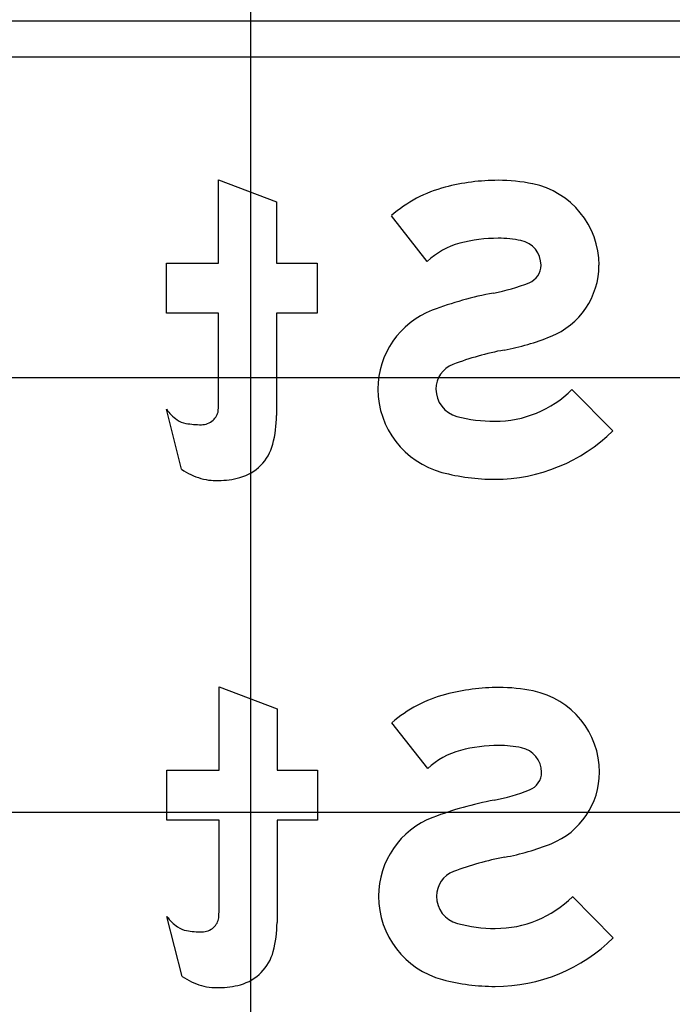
# Model space of a CAD drawing. Extents: x 2193008 to 2198143, y 1236112 to 1237864.
# Drawn here: x 2196691.644 to 2196694.646, y 1237212.162 to 1237216.692 of the extents above; entities that cross this region are included whole.
import ezdxf

# ---------------------------------------------------------------- set-up
doc = ezdxf.new("R2010")
doc.units = 0
for name, color, linetype in [('GSBWFILL', 7, 'Continuous'), ('GSCOLORFILL', 7, 'Continuous'), ('GSOUTLINE', 7, 'Continuous'), ('M-ROADS', 7, 'Continuous')]:
    doc.layers.add(name, color=color, linetype=linetype)

msp = doc.modelspace()

# ---------------------------------------------------------------- linework, layer by layer
at = {"layer": 'GSBWFILL'}
for p, q in [((2196692.3887, 1237214.6231), (2196692.3185, 1237214.8992)), ((2196692.3912, 1237212.2898), (2196692.321, 1237212.5658))]:
    msp.add_line(p, q, dxfattribs=at)
for points in [[(2196692.5585, 1237214.9517), (2196692.5585, 1237215.3417), (2196692.3185, 1237215.3417), (2196692.3185, 1237215.5717), (2196692.5585, 1237215.5717), (2196692.5585, 1237215.955), (2196692.8252, 1237215.8539), (2196692.8252, 1237215.5717), (2196693.0118, 1237215.5717), (2196693.0118, 1237215.3417), (2196692.8252, 1237215.3417), (2196692.8252, 1237214.8711)], [(2196693.5185, 1237215.5797), (2196693.3535, 1237215.7901)], [(2196694.1841, 1237214.9902), (2196694.3718, 1237214.8008)], [(2196692.561, 1237212.6183), (2196692.561, 1237213.0083), (2196692.321, 1237213.0083), (2196692.321, 1237213.2383), (2196692.561, 1237213.2383), (2196692.561, 1237213.6217), (2196692.8277, 1237213.5205), (2196692.8277, 1237213.2383), (2196693.0144, 1237213.2383), (2196693.0144, 1237213.0083), (2196692.8277, 1237213.0083), (2196692.8277, 1237212.5378)], [(2196693.521, 1237213.2464), (2196693.3561, 1237213.4568)], [(2196694.1866, 1237212.6569), (2196694.3744, 1237212.4675)]]:
    msp.add_lwpolyline(points, dxfattribs=at)
for centre, major_axis, ratio, start_param, end_param in [((2196693.8452, 1237214.9895), (0, -0.9632), 0.999995, 3.141593, 3.398544), ((2196693.8452, 1237215.1672), (0, -0.7855), 0.999995, 2.938834, 3.141593), ((2196693.7559, 1237215.3296), (0, -0.6115), 0.999995, 3.398544, 3.859626), ((2196693.9265, 1237215.5624), (0, -0.382), 0.999995, 1.570796, 2.938834), ((2196693.8452, 1237214.9895), (0, -0.6965), 0.999995, 3.141593, 3.398544), ((2196693.8452, 1237215.1672), (0, -0.5188), 0.999995, 2.938834, 3.141593), ((2196693.9265, 1237215.5624), (0, -0.1153), 0.999995, 1.570796, 2.938834), ((2196693.7559, 1237215.3296), (0, -0.3448), 0.999995, 3.398544, 3.900941), ((2196693.9546, 1237215.5624), (0, -0.0872), 0.999995, 0.380343, 1.570796), ((2196693.9546, 1237215.5624), (0, -0.3538), 0.999995, 0.380343, 1.570796), ((2196693.664, 1237216.2893), (0, -0.8699), 0.999995, 0.184152, 0.380343), ((2196694.1205, 1237213.8382), (0, -1.6233), 0.999995, 3.325745, 3.506141), ((2196693.6803, 1237214.9919), (0, -0.3885), 0.999995, 3.506141, 4.712389), ((2196693.664, 1237216.2893), (0, -1.1366), 0.999995, 0.184153, 0.380343), ((2196694.1205, 1237213.8382), (0, -1.3566), 0.999995, 3.325745, 3.506141), ((2196693.6803, 1237214.9919), (0, -0.1218), 0.999995, 3.506141, 4.712389), ((2196690.8892, 1237214.9517), (0, -1.6693), 0.999995, 1.535587, 1.570796), ((2196693.688, 1237214.9919), (0, -0.3961), 0.999995, 4.712389, 6.023261), ((2196693.688, 1237214.9919), (0, -0.1295), 0.999995, 4.712389, 6.023261), ((2196693.829, 1237215.3484), (0, -0.5044), 0.999995, 0, 0.780986), ((2196692.494, 1237215.03), (0, -0.2189), 0.999995, 5.35314, 5.6685), ((2196692.4819, 1237214.9059), (0, -0.0767), 0.999995, 0.733764, 1.400742), ((2196692.3078, 1237214.8711), (0, -0.5174), 0.999995, 1.310894, 1.570796), ((2196693.829, 1237215.5222), (0, -0.6782), 0.999995, 6.023261, 6.283185), ((2196692.4254, 1237214.9329), (0, -0.1), 0.999995, 5.6685, 6.114016), ((2196692.4795, 1237215.2494), (0, -0.4211), 0.999995, 6.114016, 6.283185), ((2196692.4795, 1237214.9086), (0, -0.0803), 0.999995, 0, 0.733764), ((2196693.829, 1237215.3484), (0, -0.7711), 0.999995, 0, 0.780986), ((2196692.5984, 1237214.7938), (0, -0.2167), 0.999995, 0.272066, 1.310894), ((2196692.5671, 1237214.8854), (0, -0.3172), 0.999995, 5.685934, 5.997023), ((2196693.829, 1237215.5222), (0, -0.9449), 0.999995, 6.023261, 6.283185), ((2196692.5387, 1237214.789), (0, -0.2167), 0.999995, 5.997023, 6.219044), ((2196692.5585, 1237215.0975), (0, -0.5258), 0.999995, 6.219044, 6.283185), ((2196692.5585, 1237214.9368), (0, -0.3651), 0.999995, 6.283185, 6.555252), ((2196693.8478, 1237212.6561), (0, -0.9632), 0.999997, 3.141593, 3.398544), ((2196693.8478, 1237212.8339), (0, -0.7855), 0.999997, 2.938834, 3.141593), ((2196693.929, 1237213.2291), (0, -0.382), 0.999997, 1.570796, 2.938834), ((2196693.7584, 1237212.9963), (0, -0.6115), 0.999997, 3.398544, 3.859626), ((2196693.7584, 1237212.9963), (0, -0.3448), 0.999997, 3.398544, 3.900941), ((2196693.8478, 1237212.6561), (0, -0.6965), 0.999997, 3.141593, 3.398544), ((2196693.8478, 1237212.8339), (0, -0.5188), 0.999997, 2.938834, 3.141593), ((2196693.929, 1237213.2291), (0, -0.1153), 0.999997, 1.570796, 2.938834), ((2196693.9571, 1237213.2291), (0, -0.0872), 0.999997, 0.380343, 1.570796), ((2196693.9571, 1237213.2291), (0, -0.3538), 0.999997, 0.380343, 1.570796), ((2196693.6665, 1237213.9559), (0, -0.8699), 0.999997, 0.184152, 0.380343), ((2196694.1231, 1237211.5049), (0, -1.6233), 0.999997, 3.325745, 3.506141), ((2196693.6828, 1237212.6586), (0, -0.3885), 0.999997, 3.506141, 4.712389), ((2196693.6665, 1237213.9559), (0, -1.1366), 0.999997, 0.184153, 0.380343), ((2196694.1231, 1237211.5049), (0, -1.3566), 0.999997, 3.325745, 3.506141), ((2196693.6828, 1237212.6586), (0, -0.1218), 0.999997, 3.506141, 4.712389), ((2196693.6905, 1237212.6586), (0, -0.3961), 0.999997, 4.712389, 6.023261), ((2196693.6905, 1237212.6586), (0, -0.1295), 0.999997, 4.712389, 6.023261), ((2196693.8315, 1237213.0151), (0, -0.5044), 0.999997, 0, 0.780986), ((2196690.8918, 1237212.6183), (0, -1.6693), 0.999998, 1.535587, 1.570796), ((2196692.4965, 1237212.6967), (0, -0.2189), 0.999998, 5.35314, 5.6685), ((2196692.4844, 1237212.5726), (0, -0.0767), 0.999998, 0.733764, 1.400742), ((2196692.428, 1237212.5995), (0, -0.1), 0.999998, 5.6685, 6.114016), ((2196692.482, 1237212.5752), (0, -0.0803), 0.999998, 0, 0.733764), ((2196692.3103, 1237212.5378), (0, -0.5174), 0.999998, 1.310894, 1.570796), ((2196693.8315, 1237213.1889), (0, -0.6782), 0.999997, 6.023261, 6.283185), ((2196692.482, 1237212.9161), (0, -0.4211), 0.999998, 6.114016, 6.283185), ((2196693.8315, 1237213.0151), (0, -0.7711), 0.999997, 0, 0.780986), ((2196692.6009, 1237212.4605), (0, -0.2167), 0.999998, 0.272066, 1.310894), ((2196692.5696, 1237212.5521), (0, -0.3172), 0.999998, 5.685934, 5.997023), ((2196692.5412, 1237212.4556), (0, -0.2167), 0.999998, 5.997023, 6.219044), ((2196692.561, 1237212.7642), (0, -0.5258), 0.999998, 6.219044, 6.283185), ((2196692.561, 1237212.6035), (0, -0.3651), 0.999998, 6.283185, 6.555252), ((2196693.8315, 1237213.1889), (0, -0.9449), 0.999997, 6.023261, 6.283185)]:
    msp.add_ellipse(centre, major_axis=major_axis, ratio=ratio, start_param=start_param, end_param=end_param, dxfattribs=at)
at = {"layer": 'GSCOLORFILL'}
for p, q in [((2196686.9415, 1237216.6858), (2196706.9415, 1237216.6858)), ((2196686.9415, 1237216.6858), (2196706.9415, 1237216.6858)), ((2196706.9415, 1237216.5192), (2196686.9415, 1237216.5192)), ((2196692.3887, 1237214.6231), (2196692.3185, 1237214.8992)), ((2196692.3912, 1237212.2898), (2196692.321, 1237212.5658))]:
    msp.add_line(p, q, dxfattribs=at)
for points in [[(2196692.5585, 1237214.9517), (2196692.5585, 1237215.3417), (2196692.3185, 1237215.3417), (2196692.3185, 1237215.5717), (2196692.5585, 1237215.5717), (2196692.5585, 1237215.955), (2196692.8252, 1237215.8539), (2196692.8252, 1237215.5717), (2196693.0118, 1237215.5717), (2196693.0118, 1237215.3417), (2196692.8252, 1237215.3417), (2196692.8252, 1237214.8711)], [(2196693.5185, 1237215.5797), (2196693.3535, 1237215.7901)], [(2196694.1841, 1237214.9902), (2196694.3718, 1237214.8008)], [(2196692.561, 1237212.6183), (2196692.561, 1237213.0083), (2196692.321, 1237213.0083), (2196692.321, 1237213.2383), (2196692.561, 1237213.2383), (2196692.561, 1237213.6217), (2196692.8277, 1237213.5205), (2196692.8277, 1237213.2383), (2196693.0144, 1237213.2383), (2196693.0144, 1237213.0083), (2196692.8277, 1237213.0083), (2196692.8277, 1237212.5378)], [(2196693.521, 1237213.2464), (2196693.3561, 1237213.4568)], [(2196694.1866, 1237212.6569), (2196694.3744, 1237212.4675)]]:
    msp.add_lwpolyline(points, dxfattribs=at)
for centre, major_axis, ratio, start_param, end_param in [((2196693.8452, 1237214.9895), (0, -0.9632), 0.999995, 3.141593, 3.398544), ((2196693.8452, 1237215.1672), (0, -0.7855), 0.999995, 2.938834, 3.141593), ((2196693.7559, 1237215.3296), (0, -0.6115), 0.999995, 3.398544, 3.859626), ((2196693.9265, 1237215.5624), (0, -0.382), 0.999995, 1.570796, 2.938834), ((2196693.8452, 1237214.9895), (0, -0.6965), 0.999995, 3.141593, 3.398544), ((2196693.8452, 1237215.1672), (0, -0.5188), 0.999995, 2.938834, 3.141593), ((2196693.9265, 1237215.5624), (0, -0.1153), 0.999995, 1.570796, 2.938834), ((2196693.7559, 1237215.3296), (0, -0.3448), 0.999995, 3.398544, 3.900941), ((2196693.9546, 1237215.5624), (0, -0.0872), 0.999995, 0.380343, 1.570796), ((2196693.9546, 1237215.5624), (0, -0.3538), 0.999995, 0.380343, 1.570796), ((2196693.664, 1237216.2893), (0, -0.8699), 0.999995, 0.184152, 0.380343), ((2196694.1205, 1237213.8382), (0, -1.6233), 0.999995, 3.325745, 3.506141), ((2196693.6803, 1237214.9919), (0, -0.3885), 0.999995, 3.506141, 4.712389), ((2196693.664, 1237216.2893), (0, -1.1366), 0.999995, 0.184153, 0.380343), ((2196694.1205, 1237213.8382), (0, -1.3566), 0.999995, 3.325745, 3.506141), ((2196693.6803, 1237214.9919), (0, -0.1218), 0.999995, 3.506141, 4.712389), ((2196690.8892, 1237214.9517), (0, -1.6693), 0.999995, 1.535587, 1.570796), ((2196693.688, 1237214.9919), (0, -0.3961), 0.999995, 4.712389, 6.023261), ((2196693.688, 1237214.9919), (0, -0.1295), 0.999995, 4.712389, 6.023261), ((2196693.829, 1237215.3484), (0, -0.5044), 0.999995, 0, 0.780986), ((2196692.494, 1237215.03), (0, -0.2189), 0.999995, 5.35314, 5.6685), ((2196692.4819, 1237214.9059), (0, -0.0767), 0.999995, 0.733764, 1.400742), ((2196692.3078, 1237214.8711), (0, -0.5174), 0.999995, 1.310894, 1.570796), ((2196693.829, 1237215.5222), (0, -0.6782), 0.999995, 6.023261, 6.283185), ((2196692.4254, 1237214.9329), (0, -0.1), 0.999995, 5.6685, 6.114016), ((2196692.4795, 1237215.2494), (0, -0.4211), 0.999995, 6.114016, 6.283185), ((2196692.4795, 1237214.9086), (0, -0.0803), 0.999995, 0, 0.733764), ((2196693.829, 1237215.3484), (0, -0.7711), 0.999995, 0, 0.780986), ((2196692.5984, 1237214.7938), (0, -0.2167), 0.999995, 0.272066, 1.310894), ((2196692.5671, 1237214.8854), (0, -0.3172), 0.999995, 5.685934, 5.997023), ((2196693.829, 1237215.5222), (0, -0.9449), 0.999995, 6.023261, 6.283185), ((2196692.5387, 1237214.789), (0, -0.2167), 0.999995, 5.997023, 6.219044), ((2196692.5585, 1237215.0975), (0, -0.5258), 0.999995, 6.219044, 6.283185), ((2196692.5585, 1237214.9368), (0, -0.3651), 0.999995, 6.283185, 6.555252), ((2196693.8478, 1237212.6561), (0, -0.9632), 0.999997, 3.141593, 3.398544), ((2196693.8478, 1237212.8339), (0, -0.7855), 0.999997, 2.938834, 3.141593), ((2196693.929, 1237213.2291), (0, -0.382), 0.999997, 1.570796, 2.938834), ((2196693.7584, 1237212.9963), (0, -0.6115), 0.999997, 3.398544, 3.859626), ((2196693.7584, 1237212.9963), (0, -0.3448), 0.999997, 3.398544, 3.900941), ((2196693.8478, 1237212.6561), (0, -0.6965), 0.999997, 3.141593, 3.398544), ((2196693.8478, 1237212.8339), (0, -0.5188), 0.999997, 2.938834, 3.141593), ((2196693.929, 1237213.2291), (0, -0.1153), 0.999997, 1.570796, 2.938834), ((2196693.9571, 1237213.2291), (0, -0.0872), 0.999997, 0.380343, 1.570796), ((2196693.9571, 1237213.2291), (0, -0.3538), 0.999997, 0.380343, 1.570796), ((2196693.6665, 1237213.9559), (0, -0.8699), 0.999997, 0.184152, 0.380343), ((2196694.1231, 1237211.5049), (0, -1.6233), 0.999997, 3.325745, 3.506141), ((2196693.6828, 1237212.6586), (0, -0.3885), 0.999997, 3.506141, 4.712389), ((2196693.6665, 1237213.9559), (0, -1.1366), 0.999997, 0.184153, 0.380343), ((2196694.1231, 1237211.5049), (0, -1.3566), 0.999997, 3.325745, 3.506141), ((2196693.6828, 1237212.6586), (0, -0.1218), 0.999997, 3.506141, 4.712389), ((2196693.6905, 1237212.6586), (0, -0.3961), 0.999997, 4.712389, 6.023261), ((2196693.6905, 1237212.6586), (0, -0.1295), 0.999997, 4.712389, 6.023261), ((2196693.8315, 1237213.0151), (0, -0.5044), 0.999997, 0, 0.780986), ((2196690.8918, 1237212.6183), (0, -1.6693), 0.999998, 1.535587, 1.570796), ((2196692.4965, 1237212.6967), (0, -0.2189), 0.999998, 5.35314, 5.6685), ((2196692.4844, 1237212.5726), (0, -0.0767), 0.999998, 0.733764, 1.400742), ((2196692.428, 1237212.5995), (0, -0.1), 0.999998, 5.6685, 6.114016), ((2196692.482, 1237212.5752), (0, -0.0803), 0.999998, 0, 0.733764), ((2196692.3103, 1237212.5378), (0, -0.5174), 0.999998, 1.310894, 1.570796), ((2196693.8315, 1237213.1889), (0, -0.6782), 0.999997, 6.023261, 6.283185), ((2196692.482, 1237212.9161), (0, -0.4211), 0.999998, 6.114016, 6.283185), ((2196693.8315, 1237213.0151), (0, -0.7711), 0.999997, 0, 0.780986), ((2196692.6009, 1237212.4605), (0, -0.2167), 0.999998, 0.272066, 1.310894), ((2196692.5696, 1237212.5521), (0, -0.3172), 0.999998, 5.685934, 5.997023), ((2196692.5412, 1237212.4556), (0, -0.2167), 0.999998, 5.997023, 6.219044), ((2196692.561, 1237212.7642), (0, -0.5258), 0.999998, 6.219044, 6.283185), ((2196692.561, 1237212.6035), (0, -0.3651), 0.999998, 6.283185, 6.555252), ((2196693.8315, 1237213.1889), (0, -0.9449), 0.999997, 6.023261, 6.283185)]:
    msp.add_ellipse(centre, major_axis=major_axis, ratio=ratio, start_param=start_param, end_param=end_param, dxfattribs=at)
at = {"layer": 'GSOUTLINE'}
for p, q in [((2196692.3887, 1237214.6231), (2196692.3185, 1237214.8992)), ((2196692.3912, 1237212.2898), (2196692.321, 1237212.5658))]:
    msp.add_line(p, q, dxfattribs=at)
for points in [[(2196692.5585, 1237214.9517), (2196692.5585, 1237215.3417), (2196692.3185, 1237215.3417), (2196692.3185, 1237215.5717), (2196692.5585, 1237215.5717), (2196692.5585, 1237215.955), (2196692.8252, 1237215.8539), (2196692.8252, 1237215.5717), (2196693.0118, 1237215.5717), (2196693.0118, 1237215.3417), (2196692.8252, 1237215.3417), (2196692.8252, 1237214.8711)], [(2196693.5185, 1237215.5797), (2196693.3535, 1237215.7901)], [(2196694.1841, 1237214.9902), (2196694.3718, 1237214.8008)], [(2196692.561, 1237212.6183), (2196692.561, 1237213.0083), (2196692.321, 1237213.0083), (2196692.321, 1237213.2383), (2196692.561, 1237213.2383), (2196692.561, 1237213.6217), (2196692.8277, 1237213.5205), (2196692.8277, 1237213.2383), (2196693.0144, 1237213.2383), (2196693.0144, 1237213.0083), (2196692.8277, 1237213.0083), (2196692.8277, 1237212.5378)], [(2196693.521, 1237213.2464), (2196693.3561, 1237213.4568)], [(2196694.1866, 1237212.6569), (2196694.3744, 1237212.4675)]]:
    msp.add_lwpolyline(points, dxfattribs=at)
for centre, major_axis, ratio, start_param, end_param in [((2196693.8452, 1237214.9895), (0, -0.9632), 0.999995, 3.141593, 3.398544), ((2196693.8452, 1237215.1672), (0, -0.7855), 0.999995, 2.938834, 3.141593), ((2196693.7559, 1237215.3296), (0, -0.6115), 0.999995, 3.398544, 3.859626), ((2196693.9265, 1237215.5624), (0, -0.382), 0.999995, 1.570796, 2.938834), ((2196693.8452, 1237214.9895), (0, -0.6965), 0.999995, 3.141593, 3.398544), ((2196693.8452, 1237215.1672), (0, -0.5188), 0.999995, 2.938834, 3.141593), ((2196693.9265, 1237215.5624), (0, -0.1153), 0.999995, 1.570796, 2.938834), ((2196693.7559, 1237215.3296), (0, -0.3448), 0.999995, 3.398544, 3.900941), ((2196693.9546, 1237215.5624), (0, -0.0872), 0.999995, 0.380343, 1.570796), ((2196693.9546, 1237215.5624), (0, -0.3538), 0.999995, 0.380343, 1.570796), ((2196693.664, 1237216.2893), (0, -0.8699), 0.999995, 0.184152, 0.380343), ((2196694.1205, 1237213.8382), (0, -1.6233), 0.999995, 3.325745, 3.506141), ((2196693.6803, 1237214.9919), (0, -0.3885), 0.999995, 3.506141, 4.712389), ((2196693.664, 1237216.2893), (0, -1.1366), 0.999995, 0.184153, 0.380343), ((2196694.1205, 1237213.8382), (0, -1.3566), 0.999995, 3.325745, 3.506141), ((2196693.6803, 1237214.9919), (0, -0.1218), 0.999995, 3.506141, 4.712389), ((2196690.8892, 1237214.9517), (0, -1.6693), 0.999995, 1.535587, 1.570796), ((2196693.688, 1237214.9919), (0, -0.3961), 0.999995, 4.712389, 6.023261), ((2196693.688, 1237214.9919), (0, -0.1295), 0.999995, 4.712389, 6.023261), ((2196693.829, 1237215.3484), (0, -0.5044), 0.999995, 0, 0.780986), ((2196692.494, 1237215.03), (0, -0.2189), 0.999995, 5.35314, 5.6685), ((2196692.4819, 1237214.9059), (0, -0.0767), 0.999995, 0.733764, 1.400742), ((2196692.3078, 1237214.8711), (0, -0.5174), 0.999995, 1.310894, 1.570796), ((2196693.829, 1237215.5222), (0, -0.6782), 0.999995, 6.023261, 6.283185), ((2196692.4254, 1237214.9329), (0, -0.1), 0.999995, 5.6685, 6.114016), ((2196692.4795, 1237215.2494), (0, -0.4211), 0.999995, 6.114016, 6.283185), ((2196692.4795, 1237214.9086), (0, -0.0803), 0.999995, 0, 0.733764), ((2196693.829, 1237215.3484), (0, -0.7711), 0.999995, 0, 0.780986), ((2196692.5984, 1237214.7938), (0, -0.2167), 0.999995, 0.272066, 1.310894), ((2196692.5671, 1237214.8854), (0, -0.3172), 0.999995, 5.685934, 5.997023), ((2196693.829, 1237215.5222), (0, -0.9449), 0.999995, 6.023261, 6.283185), ((2196692.5387, 1237214.789), (0, -0.2167), 0.999995, 5.997023, 6.219044), ((2196692.5585, 1237215.0975), (0, -0.5258), 0.999995, 6.219044, 6.283185), ((2196692.5585, 1237214.9368), (0, -0.3651), 0.999995, 6.283185, 6.555252), ((2196693.8478, 1237212.6561), (0, -0.9632), 0.999997, 3.141593, 3.398544), ((2196693.8478, 1237212.8339), (0, -0.7855), 0.999997, 2.938834, 3.141593), ((2196693.929, 1237213.2291), (0, -0.382), 0.999997, 1.570796, 2.938834), ((2196693.7584, 1237212.9963), (0, -0.6115), 0.999997, 3.398544, 3.859626), ((2196693.7584, 1237212.9963), (0, -0.3448), 0.999997, 3.398544, 3.900941), ((2196693.8478, 1237212.6561), (0, -0.6965), 0.999997, 3.141593, 3.398544), ((2196693.8478, 1237212.8339), (0, -0.5188), 0.999997, 2.938834, 3.141593), ((2196693.929, 1237213.2291), (0, -0.1153), 0.999997, 1.570796, 2.938834), ((2196693.9571, 1237213.2291), (0, -0.0872), 0.999997, 0.380343, 1.570796), ((2196693.9571, 1237213.2291), (0, -0.3538), 0.999997, 0.380343, 1.570796), ((2196693.6665, 1237213.9559), (0, -0.8699), 0.999997, 0.184152, 0.380343), ((2196694.1231, 1237211.5049), (0, -1.6233), 0.999997, 3.325745, 3.506141), ((2196693.6828, 1237212.6586), (0, -0.3885), 0.999997, 3.506141, 4.712389), ((2196693.6665, 1237213.9559), (0, -1.1366), 0.999997, 0.184153, 0.380343), ((2196694.1231, 1237211.5049), (0, -1.3566), 0.999997, 3.325745, 3.506141), ((2196693.6828, 1237212.6586), (0, -0.1218), 0.999997, 3.506141, 4.712389), ((2196693.6905, 1237212.6586), (0, -0.3961), 0.999997, 4.712389, 6.023261), ((2196693.6905, 1237212.6586), (0, -0.1295), 0.999997, 4.712389, 6.023261), ((2196693.8315, 1237213.0151), (0, -0.5044), 0.999997, 0, 0.780986), ((2196690.8918, 1237212.6183), (0, -1.6693), 0.999998, 1.535587, 1.570796), ((2196692.4965, 1237212.6967), (0, -0.2189), 0.999998, 5.35314, 5.6685), ((2196692.4844, 1237212.5726), (0, -0.0767), 0.999998, 0.733764, 1.400742), ((2196692.428, 1237212.5995), (0, -0.1), 0.999998, 5.6685, 6.114016), ((2196692.482, 1237212.5752), (0, -0.0803), 0.999998, 0, 0.733764), ((2196692.3103, 1237212.5378), (0, -0.5174), 0.999998, 1.310894, 1.570796), ((2196693.8315, 1237213.1889), (0, -0.6782), 0.999997, 6.023261, 6.283185), ((2196692.482, 1237212.9161), (0, -0.4211), 0.999998, 6.114016, 6.283185), ((2196693.8315, 1237213.0151), (0, -0.7711), 0.999997, 0, 0.780986), ((2196692.6009, 1237212.4605), (0, -0.2167), 0.999998, 0.272066, 1.310894), ((2196692.5696, 1237212.5521), (0, -0.3172), 0.999998, 5.685934, 5.997023), ((2196692.5412, 1237212.4556), (0, -0.2167), 0.999998, 5.997023, 6.219044), ((2196692.561, 1237212.7642), (0, -0.5258), 0.999998, 6.219044, 6.283185), ((2196692.561, 1237212.6035), (0, -0.3651), 0.999998, 6.283185, 6.555252), ((2196693.8315, 1237213.1889), (0, -0.9449), 0.999997, 6.023261, 6.283185)]:
    msp.add_ellipse(centre, major_axis=major_axis, ratio=ratio, start_param=start_param, end_param=end_param, dxfattribs=at)
at = {"layer": 'M-ROADS'}
for p, q in [((2196692.7065, 1237153.0462), (2196692.7065, 1237223.0462)), ((2196614.7065, 1237215.0462), (2196874.7065, 1237215.0462)), ((2196614.7065, 1237213.0462), (2196874.7065, 1237213.0462))]:
    msp.add_line(p, q, dxfattribs=at)

doc.saveas('drawing.dxf')
